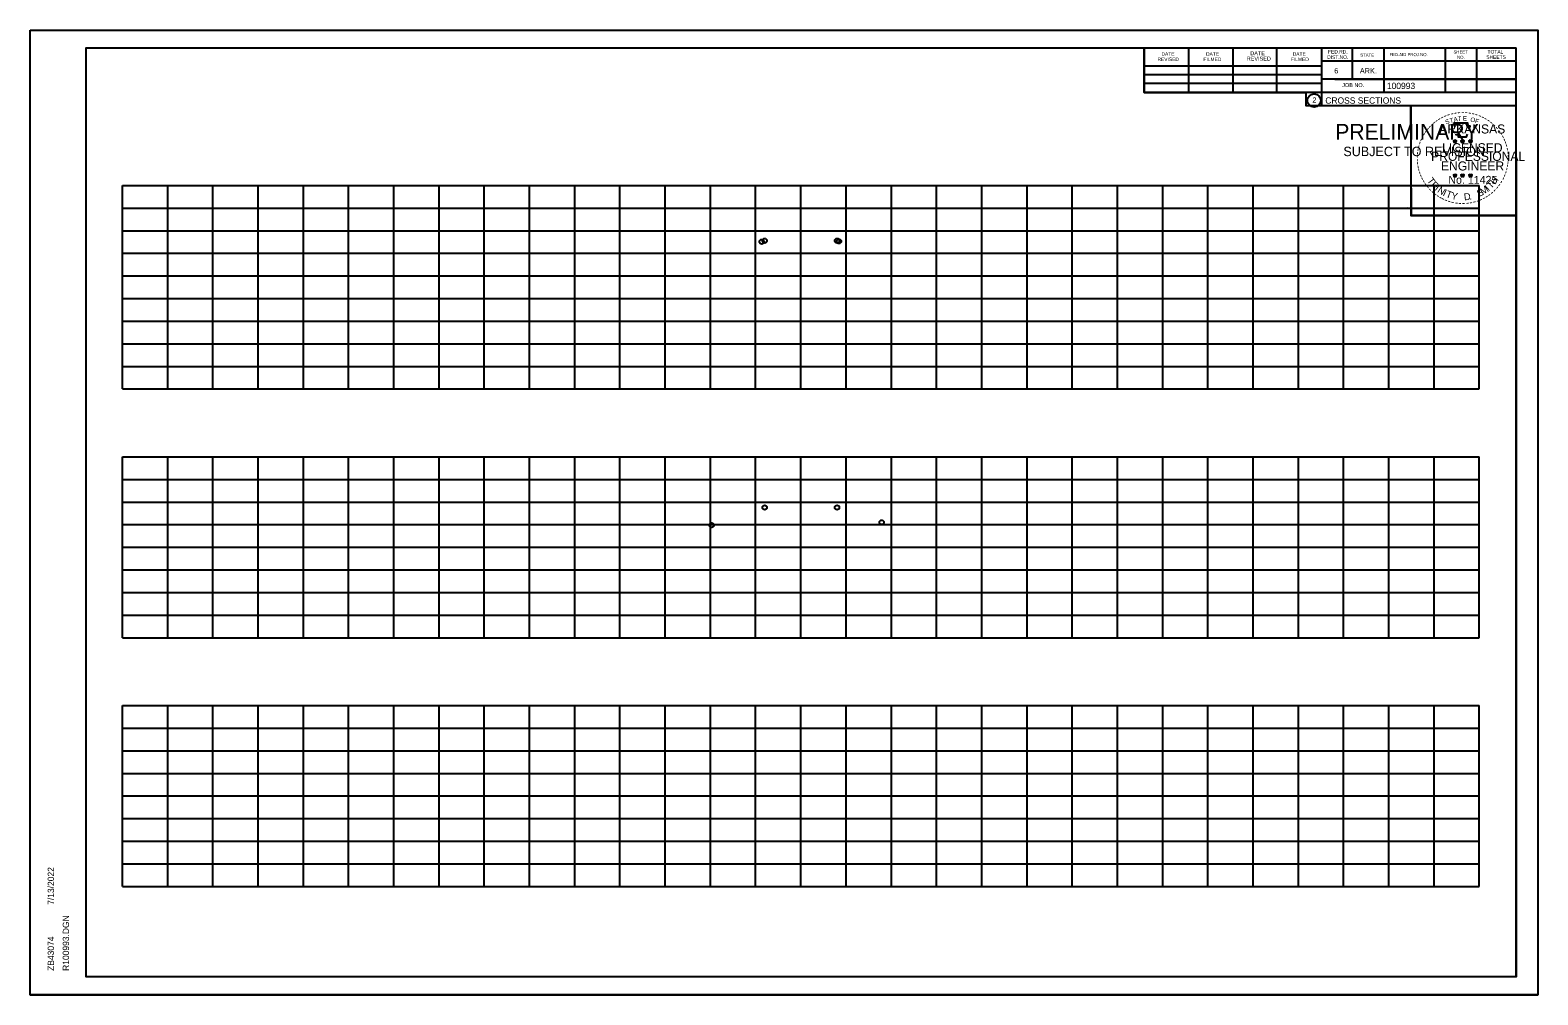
# Model space of a CAD drawing. Extents: x 4667 to 1632277, y -2100 to 724501.
# Drawn here: x 6969.1 to 7302.5, y -1963.8 to -1750.4 of the extents above; entities that cross this region are included whole.
import ezdxf

# ---------------------------------------------------------------- set-up
doc = ezdxf.new("R2010")
doc.units = 0
doc.layers.add('R_Grid', color=7, linetype='Continuous')
doc.layers.add('R_No Plot', color=7, linetype='Continuous')

msp = doc.modelspace()

# ---------------------------------------------------------------- linework, layer by layer
at = {"layer": 'R_Grid'}
for p, q in [((6989.54, -1784.78), (7289.54, -1784.78)), ((6989.54, -1829.78), (6989.54, -1784.78)), ((6999.54, -1829.78), (6999.54, -1784.78)), ((7009.54, -1829.78), (7009.54, -1784.78)), ((7019.54, -1829.78), (7019.54, -1784.78)), ((7029.54, -1829.78), (7029.54, -1784.78)), ((7039.54, -1829.78), (7039.54, -1784.78)), ((7049.54, -1829.78), (7049.54, -1784.78)), ((7059.54, -1829.78), (7059.54, -1784.78)), ((7069.54, -1829.78), (7069.54, -1784.78)), ((7079.54, -1829.78), (7079.54, -1784.78)), ((7089.54, -1829.78), (7089.54, -1784.78)), ((7099.54, -1829.78), (7099.54, -1784.78)), ((7109.54, -1829.78), (7109.54, -1784.78)), ((7119.54, -1829.78), (7119.54, -1784.78)), ((7129.54, -1829.78), (7129.54, -1784.78)), ((7139.54, -1829.78), (7139.54, -1784.78)), ((7149.54, -1829.78), (7149.54, -1784.78)), ((7159.54, -1829.78), (7159.54, -1784.78)), ((7169.54, -1829.78), (7169.54, -1784.78)), ((7179.54, -1829.78), (7179.54, -1784.78)), ((7189.54, -1829.78), (7189.54, -1784.78)), ((7199.54, -1829.78), (7199.54, -1784.78)), ((7209.54, -1829.78), (7209.54, -1784.78)), ((7219.54, -1829.78), (7219.54, -1784.78)), ((7229.54, -1829.78), (7229.54, -1784.78)), ((7239.54, -1829.78), (7239.54, -1784.78)), ((7249.54, -1829.78), (7249.54, -1784.78)), ((7259.54, -1829.78), (7259.54, -1784.78)), ((7269.54, -1829.78), (7269.54, -1784.78)), ((7279.54, -1829.78), (7279.54, -1784.78)), ((7289.54, -1829.78), (7289.54, -1784.78)), ((6989.54, -1789.78), (7289.54, -1789.78)), ((6989.54, -1794.78), (7289.54, -1794.78)), ((6989.54, -1799.78), (7289.54, -1799.78)), ((6989.54, -1804.78), (7289.54, -1804.78)), ((6989.54, -1809.78), (7289.54, -1809.78)), ((6989.54, -1814.78), (7289.54, -1814.78)), ((6989.54, -1819.78), (7289.54, -1819.78)), ((6989.54, -1824.78), (7289.54, -1824.78)), ((6989.54, -1829.78), (7289.54, -1829.78)), ((6989.54, -1844.78), (7289.54, -1844.78)), ((6989.54, -1884.78), (6989.54, -1844.78)), ((6999.54, -1884.78), (6999.54, -1844.78)), ((7009.54, -1884.78), (7009.54, -1844.78)), ((7019.54, -1884.78), (7019.54, -1844.78)), ((7029.54, -1884.78), (7029.54, -1844.78)), ((7039.54, -1884.78), (7039.54, -1844.78)), ((7049.54, -1884.78), (7049.54, -1844.78)), ((7059.54, -1884.78), (7059.54, -1844.78)), ((7069.54, -1884.78), (7069.54, -1844.78)), ((7079.54, -1884.78), (7079.54, -1844.78)), ((7089.54, -1884.78), (7089.54, -1844.78)), ((7099.54, -1884.78), (7099.54, -1844.78)), ((7109.54, -1884.78), (7109.54, -1844.78)), ((7119.54, -1884.78), (7119.54, -1844.78)), ((7129.54, -1884.78), (7129.54, -1844.78)), ((7139.54, -1884.78), (7139.54, -1844.78)), ((7149.54, -1884.78), (7149.54, -1844.78)), ((7159.54, -1884.78), (7159.54, -1844.78)), ((7169.54, -1884.78), (7169.54, -1844.78)), ((7179.54, -1884.78), (7179.54, -1844.78)), ((7189.54, -1884.78), (7189.54, -1844.78)), ((7199.54, -1884.78), (7199.54, -1844.78)), ((7209.54, -1884.78), (7209.54, -1844.78)), ((7219.54, -1884.78), (7219.54, -1844.78)), ((7229.54, -1884.78), (7229.54, -1844.78)), ((7239.54, -1884.78), (7239.54, -1844.78)), ((7249.54, -1884.78), (7249.54, -1844.78)), ((7259.54, -1884.78), (7259.54, -1844.78)), ((7269.54, -1884.78), (7269.54, -1844.78)), ((7279.54, -1884.78), (7279.54, -1844.78)), ((7289.54, -1884.78), (7289.54, -1844.78)), ((6989.54, -1849.78), (7289.54, -1849.78)), ((6989.54, -1854.78), (7289.54, -1854.78)), ((6989.54, -1859.78), (7289.54, -1859.78)), ((6989.54, -1864.78), (7289.54, -1864.78)), ((6989.54, -1869.78), (7289.54, -1869.78)), ((6989.54, -1874.78), (7289.54, -1874.78)), ((6989.54, -1879.78), (7289.54, -1879.78)), ((6989.54, -1884.78), (7289.54, -1884.78)), ((6989.54, -1899.78), (7289.54, -1899.78)), ((6989.54, -1939.78), (6989.54, -1899.78)), ((6999.54, -1939.78), (6999.54, -1899.78)), ((7009.54, -1939.78), (7009.54, -1899.78)), ((7019.54, -1939.78), (7019.54, -1899.78)), ((7029.54, -1939.78), (7029.54, -1899.78)), ((7039.54, -1939.78), (7039.54, -1899.78)), ((7049.54, -1939.78), (7049.54, -1899.78)), ((7059.54, -1939.78), (7059.54, -1899.78)), ((7069.54, -1939.78), (7069.54, -1899.78)), ((7079.54, -1939.78), (7079.54, -1899.78)), ((7089.54, -1939.78), (7089.54, -1899.78)), ((7099.54, -1939.78), (7099.54, -1899.78)), ((7109.54, -1939.78), (7109.54, -1899.78)), ((7119.54, -1939.78), (7119.54, -1899.78)), ((7129.54, -1939.78), (7129.54, -1899.78)), ((7139.54, -1939.78), (7139.54, -1899.78)), ((7149.54, -1939.78), (7149.54, -1899.78)), ((7159.54, -1939.78), (7159.54, -1899.78)), ((7169.54, -1939.78), (7169.54, -1899.78)), ((7179.54, -1939.78), (7179.54, -1899.78)), ((7189.54, -1939.78), (7189.54, -1899.78)), ((7199.54, -1939.78), (7199.54, -1899.78)), ((7209.54, -1939.78), (7209.54, -1899.78)), ((7219.54, -1939.78), (7219.54, -1899.78)), ((7229.54, -1939.78), (7229.54, -1899.78)), ((7239.54, -1939.78), (7239.54, -1899.78)), ((7249.54, -1939.78), (7249.54, -1899.78)), ((7259.54, -1939.78), (7259.54, -1899.78)), ((7269.54, -1939.78), (7269.54, -1899.78)), ((7279.54, -1939.78), (7279.54, -1899.78)), ((7289.54, -1939.78), (7289.54, -1899.78)), ((6989.54, -1904.78), (7289.54, -1904.78)), ((6989.54, -1909.78), (7289.54, -1909.78)), ((6989.54, -1914.78), (7289.54, -1914.78)), ((6989.54, -1919.78), (7289.54, -1919.78)), ((6989.54, -1924.78), (7289.54, -1924.78)), ((6989.54, -1929.78), (7289.54, -1929.78)), ((6989.54, -1934.78), (7289.54, -1934.78)), ((6989.54, -1939.78), (7289.54, -1939.78))]:
    msp.add_line(p, q, dxfattribs=at)
at = {"layer": 'R_No Plot'}
for p, q in [((6969.14, -1750.43), (7302.48, -1750.43)), ((6981.54, -1754.32), (7297.72, -1754.32)), ((6981.54, -1959.78), (6981.54, -1754.32)), ((7134.06, -1754.58), (7134.06, -1754.58)), ((7134.06, -1754.58), (7134.06, -1754.58)), ((7215.46, -1764.2), (7215.46, -1754.32)), ((7225.32, -1764.2), (7225.32, -1754.52)), ((7235.08, -1764.2), (7235.08, -1754.52)), ((7244.76, -1764.2), (7244.76, -1754.52)), ((7254.62, -1754.32), (7254.62, -1767.12)), ((7261.46, -1754.32), (7261.46, -1761.26)), ((7268.4, -1754.32), (7268.4, -1764.2)), ((7281.98, -1754.32), (7281.98, -1764.2)), ((7288.92, -1754.32), (7288.92, -1764.2)), ((7297.72, -1959.78), (7297.72, -1754.32)), ((7215.46, -1758.34), (7254.62, -1758.34)), ((7297.72, -1757.26), (7254.62, -1757.26)), ((7297.72, -1757.24), (7297.72, -1757.24)), ((7215.46, -1760.2), (7254.62, -1760.2)), ((7215.46, -1764.2), (7215.46, -1762.14)), ((7215.46, -1762.14), (7254.62, -1762.14)), ((7297.72, -1761.26), (7254.62, -1761.26)), ((7257.58, -1761.26), (7297.72, -1761.26)), ((7297.72, -1764.2), (7215.46, -1764.2)), ((7254.62, -1767.12), (7297.72, -1767.12)), ((7283.81, -1774.87), (7284.16, -1774.98)), ((7283.81, -1774.87), (7284.06, -1774.91)), ((7283.81, -1774.87), (7284.05, -1774.99)), ((7283.94, -1775.28), (7284.16, -1774.98)), ((7283.94, -1775.28), (7284.07, -1775.03)), ((7283.94, -1775.28), (7284.16, -1775.06)), ((7284.16, -1774.61), (7284.12, -1774.87)), ((7284.16, -1774.98), (7284.16, -1774.61)), ((7284.16, -1774.61), (7284.21, -1774.86)), ((7284.51, -1774.87), (7284.16, -1774.98)), ((7284.37, -1775.28), (7284.16, -1774.98)), ((7284.37, -1775.28), (7284.16, -1775.06)), ((7284.51, -1774.87), (7284.22, -1774.92)), ((7284.37, -1775.28), (7284.23, -1774.98)), ((7284.51, -1774.87), (7284.3, -1774.97)), ((7285.48, -1774.87), (7285.83, -1774.98)), ((7285.48, -1774.87), (7285.73, -1774.91)), ((7285.48, -1774.87), (7285.72, -1774.99)), ((7285.61, -1775.28), (7285.83, -1774.98)), ((7285.61, -1775.28), (7285.74, -1775.03)), ((7285.61, -1775.28), (7285.83, -1775.06)), ((7285.83, -1774.61), (7285.79, -1774.87)), ((7285.83, -1774.98), (7285.83, -1774.61)), ((7285.83, -1774.61), (7285.88, -1774.86)), ((7286.18, -1774.87), (7285.83, -1774.98)), ((7286.04, -1775.28), (7285.83, -1774.98)), ((7286.04, -1775.28), (7285.83, -1775.06)), ((7286.18, -1774.87), (7285.89, -1774.92)), ((7286.04, -1775.28), (7285.9, -1774.98)), ((7286.18, -1774.87), (7285.97, -1774.97)), ((7287.24, -1774.88), (7287.59, -1774.99)), ((7287.24, -1774.88), (7287.5, -1774.92)), ((7287.24, -1774.88), (7287.48, -1775)), ((7287.38, -1775.29), (7287.59, -1774.99)), ((7287.38, -1775.29), (7287.5, -1775.04)), ((7287.38, -1775.29), (7287.59, -1775.07)), ((7287.59, -1774.63), (7287.55, -1774.88)), ((7287.59, -1774.99), (7287.59, -1774.63)), ((7287.59, -1774.63), (7287.64, -1774.88)), ((7287.94, -1774.88), (7287.59, -1774.99)), ((7287.81, -1775.29), (7287.59, -1774.99)), ((7287.81, -1775.29), (7287.59, -1775.07)), ((7287.94, -1774.88), (7287.65, -1774.93)), ((7287.81, -1775.29), (7287.67, -1775)), ((7287.94, -1774.88), (7287.74, -1774.98)), ((7283.81, -1782.44), (7284.15, -1782.55)), ((7283.81, -1782.44), (7284.06, -1782.49)), ((7283.81, -1782.44), (7284.04, -1782.56)), ((7283.94, -1782.85), (7284.15, -1782.55)), ((7283.94, -1782.85), (7284.06, -1782.6)), ((7283.94, -1782.85), (7284.15, -1782.63)), ((7284.15, -1782.19), (7284.11, -1782.44)), ((7284.15, -1782.55), (7284.15, -1782.19)), ((7284.15, -1782.19), (7284.2, -1782.44)), ((7284.5, -1782.44), (7284.15, -1782.55)), ((7284.37, -1782.85), (7284.15, -1782.55)), ((7284.37, -1782.85), (7284.15, -1782.63)), ((7284.5, -1782.44), (7284.22, -1782.49)), ((7284.37, -1782.85), (7284.23, -1782.56)), ((7284.5, -1782.44), (7284.3, -1782.54)), ((7285.47, -1782.44), (7285.82, -1782.55)), ((7285.47, -1782.44), (7285.73, -1782.49)), ((7285.47, -1782.44), (7285.71, -1782.56)), ((7285.61, -1782.85), (7285.82, -1782.55)), ((7285.61, -1782.85), (7285.73, -1782.6)), ((7285.61, -1782.85), (7285.82, -1782.63)), ((7285.82, -1782.19), (7285.78, -1782.44)), ((7285.82, -1782.55), (7285.82, -1782.19)), ((7285.82, -1782.19), (7285.87, -1782.44)), ((7286.17, -1782.44), (7285.82, -1782.55)), ((7286.04, -1782.85), (7285.82, -1782.55)), ((7286.04, -1782.85), (7285.82, -1782.63)), ((7286.17, -1782.44), (7285.88, -1782.49)), ((7286.04, -1782.85), (7285.9, -1782.56)), ((7286.17, -1782.44), (7285.97, -1782.54)), ((7287.24, -1782.45), (7287.59, -1782.56)), ((7287.24, -1782.45), (7287.49, -1782.5)), ((7287.24, -1782.45), (7287.48, -1782.57)), ((7287.37, -1782.86), (7287.59, -1782.56)), ((7287.37, -1782.86), (7287.5, -1782.61)), ((7287.37, -1782.86), (7287.59, -1782.64)), ((7287.59, -1782.2), (7287.55, -1782.45)), ((7287.59, -1782.56), (7287.59, -1782.2)), ((7287.59, -1782.2), (7287.64, -1782.45)), ((7287.94, -1782.45), (7287.59, -1782.56)), ((7287.8, -1782.86), (7287.59, -1782.56)), ((7287.8, -1782.86), (7287.59, -1782.64)), ((7287.94, -1782.45), (7287.65, -1782.5)), ((7287.8, -1782.86), (7287.67, -1782.57)), ((7287.94, -1782.45), (7287.73, -1782.55)), ((7273.76, -1789.58), (7273.76, -1789.58)), ((6981.54, -1959.78), (6981.54, -1959.78)), ((7297.72, -1959.78), (6981.54, -1959.78)), ((6969.14, -1963.76), (7302.48, -1963.76))]:
    msp.add_line(p, q, dxfattribs=at)
for points in [[(6969.14, -1750.43), (7302.48, -1750.43), (7302.48, -1963.77), (6969.14, -1963.77)], [(7215.46, -1754.32), (7215.46, -1764.2), (7251.2, -1764.2), (7251.2, -1767.12), (7274.4, -1767.12), (7274.4, -1791.45), (7297.72, -1791.45), (7297.72, -1959.78), (6981.54, -1959.78), (6981.54, -1754.32)], [(7274.4, -1767.12), (7297.6, -1767.12), (7297.72, -1791.45), (7274.52, -1791.45)]]:
    msp.add_lwpolyline(points, close=True, dxfattribs=at)
for points in [[(7283.85, -1770.99), (7284.12, -1771.82)], [(7287.36, -1771.91), (7287.5, -1771.63), (7286.82, -1771.65), (7286.97, -1770.99), (7283.85, -1770.99)], [(7284.16, -1774.61), (7284.37, -1775.28), (7283.81, -1774.87), (7284.51, -1774.87), (7283.94, -1775.28), (7284.16, -1774.61)], [(7284.34, -1773.41), (7284.34, -1773.5), (7284.91, -1773.52), (7284.85, -1773.99), (7286.72, -1773.99), (7286.92, -1773.46)], [(7285.83, -1774.61), (7286.04, -1775.28), (7285.48, -1774.87), (7286.18, -1774.87), (7285.61, -1775.28), (7285.83, -1774.61)], [(7287.59, -1774.63), (7287.81, -1775.29), (7287.24, -1774.88), (7287.94, -1774.88), (7287.38, -1775.29), (7287.59, -1774.63)], [(7284.15, -1782.19), (7284.37, -1782.85), (7283.81, -1782.44), (7284.5, -1782.44), (7283.94, -1782.85), (7284.15, -1782.19)], [(7285.82, -1782.19), (7286.04, -1782.85), (7285.47, -1782.44), (7286.17, -1782.44), (7285.61, -1782.85), (7285.82, -1782.19)], [(7287.59, -1782.2), (7287.8, -1782.86), (7287.24, -1782.45), (7287.94, -1782.45), (7287.37, -1782.86), (7287.59, -1782.2)]]:
    msp.add_lwpolyline(points, dxfattribs=at)
for centre, radius in [((7253.01, -1765.99), 1.47), ((7284.16, -1774.98), 0.172), ((7284.16, -1774.98), 0.145), ((7284.16, -1774.98), 0.116), ((7284.16, -1774.98), 0.0991), ((7284.16, -1774.98), 0.0747), ((7284.16, -1774.98), 0.0495), ((7284.16, -1774.98), 0.0296), ((7285.83, -1774.98), 0.172), ((7285.83, -1774.98), 0.145), ((7285.83, -1774.98), 0.116), ((7285.83, -1774.98), 0.0991), ((7285.83, -1774.98), 0.0747), ((7285.83, -1774.98), 0.0495), ((7285.83, -1774.98), 0.0296), ((7287.59, -1774.99), 0.172), ((7287.59, -1774.99), 0.145), ((7287.59, -1774.99), 0.116), ((7287.59, -1774.99), 0.0991), ((7287.59, -1774.99), 0.0747), ((7287.59, -1774.99), 0.0495), ((7287.59, -1774.99), 0.0296), ((7284.15, -1782.55), 0.172), ((7284.15, -1782.55), 0.145), ((7284.15, -1782.55), 0.116), ((7284.15, -1782.55), 0.0991), ((7284.15, -1782.55), 0.0747), ((7284.15, -1782.55), 0.0495), ((7284.15, -1782.55), 0.0296), ((7285.82, -1782.55), 0.172), ((7285.82, -1782.55), 0.145), ((7285.82, -1782.55), 0.116), ((7285.82, -1782.55), 0.0991), ((7285.82, -1782.55), 0.0747), ((7285.82, -1782.55), 0.0495), ((7285.82, -1782.55), 0.0296), ((7287.59, -1782.56), 0.172), ((7287.59, -1782.56), 0.145), ((7287.59, -1782.56), 0.116), ((7287.59, -1782.56), 0.0991), ((7287.59, -1782.56), 0.0747), ((7287.59, -1782.56), 0.0495), ((7287.59, -1782.56), 0.0296), ((7131.54, -1797), 0.5), ((7147.54, -1797), 0.5), ((7147.97, -1797.14), 0.5), ((7130.88, -1797.22), 0.5), ((7131.54, -1856), 0.5), ((7147.54, -1856), 0.5), ((7119.82, -1859.9), 0.5), ((7157.4, -1859.28), 0.5)]:
    msp.add_circle(centre, radius, dxfattribs=at)

# ---------------------------------------------------------------- texts
for s, height, rotation, p in [('REVISED', 0.782, 360, (7218.38, -1757.26)), ('DATE', 0.782, 360, (7219.26, -1756.08)), ('FILMED', 0.782, 360, (7228.54, -1757.26)), ('DATE', 0.782, 360, (7229.12, -1756.08)), ('REVISED', 0.879, 360, (7238.12, -1757.16)), ('DATE', 0.879, 360, (7238.9, -1755.98)), ('FILMED', 0.782, 360, (7247.88, -1757.26)), ('DATE', 0.782, 360, (7248.28, -1756.08)), ('DIST.NO.', 0.782, 360, (7255.9, -1756.78)), ('FED.RD.', 0.782, 360, (7256.1, -1755.6)), ('STATE', 0.684, 360, (7263.22, -1756.28)), ('FED.AID PROJ.NO.', 0.684, 360, (7269.68, -1756.18)), ('SHEET', 0.684, 360, (7283.84, -1755.6)), ('NO.', 0.684, 360, (7284.62, -1756.78)), ('SHEETS', 0.782, 360, (7291.08, -1756.78)), ('TOTAL', 0.782, 360, (7291.36, -1755.6)), ('6', 1.17, 360, (7257.46, -1760)), ('ARK.', 1.172, 360, (7263.12, -1760)), ('JOB NO.', 0.879, 360, (7259.22, -1763.02)), ('100993', 1.4, 360, (7269.1, -1763.46)), ('2', 1.17, 360, (7252.63, -1766.47)), ('CROSS SECTIONS', 1.4, 360, (7255.49, -1766.69)), ('-', 1.6, 34.0636, (7280.73, -1770.82)), ('-', 1.6, 28.7918, (7281.33, -1770.45)), ('-', 1.6, 24.3072, (7281.96, -1770.13)), ('-', 1.6, 19.1761, (7282.6, -1769.86)), ('T', 1, 16.4036, (7283.12, -1770.98)), ('-', 1.6, 13.6301, (7283.35, -1769.62)), ('A', 1, 11.2132, (7283.94, -1770.73)), ('-', 1.6, 10.2193, (7284.03, -1769.46)), ('T', 1, 6.0228, (7284.79, -1770.56)), ('-', 1.6, 5.8968, (7284.75, -1769.35)), ('-', 1.6, 0.1862, (7285.53, -1769.28)), ('E', 1, 0.8323, (7285.9, -1770.45)), ('-', 1.6, 357.743, (7286.25, -1769.29)), ('-', 1.6, 352.1617, (7286.99, -1769.35)), ('O', 1, 350.4515, (7287.5, -1770.66)), ('-', 1.6, 347.2049, (7287.71, -1769.46)), ('F', 1, 340.0707, (7288.46, -1770.89)), ('-', 1.6, 342.3362, (7288.35, -1769.62)), ('-', 1.6, 337.8551, (7289.08, -1769.84)), ('-', 1.6, 334.1211, (7289.71, -1770.11)), ('-', 1.6, 329.6409, (7290.29, -1770.39)), ('PRELIMINARY', 3.5, 360, (7257.68, -1774.66)), ('DWB', 0.01, 360, (7258.42, -1772.81)), ('-', 1.6, 58.0706, (7277.66, -1774.07)), ('-', 1.6, 54.2325, (7277.98, -1773.54)), ('-', 1.6, 50.6142, (7278.4, -1772.97)), ('-', 1.6, 48.423, (7278.8, -1772.49)), ('-', 1.6, 42.9622, (7279.25, -1772.01)), ('-', 1.6, 38.9507, (7279.68, -1771.59)), ('-', 1.6, 36.2317, (7280.16, -1771.21)), ('ARKANSAS', 2, 360, (7280.7, -1773.28)), ('S', 1, 21.594, (7282.2, -1771.31)), ('-', 1.6, 325.8627, (7290.94, -1770.75)), ('-', 1.6, 320.5297, (7291.55, -1771.18)), ('-', 1.6, 315.5786, (7292.14, -1771.67)), ('-', 1.6, 309.8797, (7292.71, -1772.22)), ('-', 1.6, 306.6522, (7293.24, -1772.82)), ('-', 1.4, 303.6753, (7293.72, -1773.39)), ('SUBJECT TO REVISION', 2.0751, 360, (7259.48, -1778.29)), ('-', 1.6, 81.2013, (7276.54, -1777.35)), ('-', 1.6, 75.461, (7276.67, -1776.64)), ('-', 1.6, 72.3945, (7276.87, -1775.92)), ('-', 1.6, 67.7743, (7277.09, -1775.29)), ('-', 1.6, 62.8713, (7277.34, -1774.68)), ('LICENSED', 2, 360, (7281.3, -1777.43)), ('DWB', 0.01, 360, (7284.15, -1774.98)), ('DWB', 0.01, 360, (7285.82, -1774.98)), ('DWB', 0.01, 360, (7287.58, -1774.99)), ('-', 1.6, 299.6684, (7294.04, -1773.99)), ('-', 1.6, 294.6628, (7294.37, -1774.61)), ('-', 1.6, 290.5728, (7294.62, -1775.18)), ('-', 1.6, 285.1233, (7294.86, -1775.76)), ('-', 1.6, 280.5493, (7295.06, -1776.51)), ('-', 1.6, 94.1959, (7276.47, -1779.47)), ('-', 1.6, 89.0622, (7276.44, -1778.74)), ('-', 1.6, 98.9479, (7276.54, -1780.13)), ('-', 1.6, 85.1863, (7276.46, -1778.04)), ('PROFESSIONAL', 2, 360, (7278.88, -1779.33)), ('ENGINEER', 2, 360, (7281.06, -1781.46)), ('-', 1.6, 263.5172, (7295.3, -1779.29)), ('-', 1.6, 276.5962, (7295.22, -1777.27)), ('-', 1.6, 274.3301, (7295.28, -1778)), ('-', 1.6, 269.9407, (7295.31, -1778.63)), ('-', 1.6, 101.7149, (7276.68, -1780.87)), ('-', 1.6, 105.4578, (7276.84, -1781.46)), ('-', 1.6, 109.0874, (7277.06, -1782.09)), ('-', 1.6, 114.0643, (7277.31, -1782.69)), ('-', 1.6, 115.7289, (7277.61, -1783.31)), ('T', 1.54, 306.0406, (7277.91, -1783.71)), ('No. 11425', 1.757, 360, (7282.69, -1784.41)), ('DWB', 0.01, 360, (7284.14, -1782.56)), ('DWB', 0.01, 360, (7285.81, -1782.56)), ('DWB', 0.01, 360, (7287.58, -1782.57)), ('H', 1.54, 54.6088, (7293.03, -1784.68)), ('-', 1.6, 244.6197, (7294.45, -1782.65)), ('-', 1.6, 247.8887, (7294.71, -1782.02)), ('-', 1.6, 252.8681, (7294.93, -1781.35)), ('-', 1.6, 255.7626, (7295.11, -1780.63)), ('-', 1.6, 260.9953, (7295.22, -1779.95)), ('-', 1.6, 120.4471, (7277.97, -1783.89)), ('-', 1.6, 125.8934, (7278.37, -1784.45)), ('-', 1.6, 130.7181, (7278.84, -1785)), ('-', 1.6, 134.2238, (7279.35, -1785.55)), ('R', 1.54, 314.005, (7278.68, -1784.76)), ('-', 1.6, 138.9338, (7279.88, -1786.01)), ('-', 1.6, 144.6463, (7280.43, -1786.42)), ('I', 1.54, 321.9694, (7279.58, -1785.69)), ('N', 1.54, 326.5002, (7280.14, -1786.16)), ('I', 1.54, 335.3603, (7281.35, -1786.95)), ('T', 1.54, 339.8912, (7282.01, -1787.28)), ('Y', 1.54, 347.8556, (7283.23, -1787.72)), ('D', 1.54, 6.3969, (7286.21, -1788.08)), ('S', 1.54, 26.9312, (7289.46, -1787.35)), ('M', 1.54, 32.6563, (7290.3, -1786.95)), ('I', 1.54, 42.1136, (7291.58, -1786.1)), ('T', 1.54, 46.6444, (7292.14, -1785.62)), ('-', 1.6, 215.7363, (7291.67, -1786.16)), ('-', 1.6, 221.0851, (7292.22, -1785.69)), ('-', 1.6, 225.7653, (7292.74, -1785.18)), ('-', 1.6, 231.2538, (7293.22, -1784.62)), ('-', 1.6, 233.8452, (7293.65, -1784.05)), ('-', 1.6, 239.0712, (7294.05, -1783.4)), ('-', 1.6, 148.0898, (7281, -1786.79)), ('-', 1.6, 151.5704, (7281.57, -1787.12)), ('-', 1.6, 154.6002, (7282.1, -1787.36)), ('-', 1.6, 158.5612, (7282.72, -1787.62)), ('-', 1.6, 162.7983, (7283.41, -1787.83)), ('-', 1.6, 167.5555, (7284.12, -1787.99)), ('-', 1.6, 173.1155, (7284.89, -1788.1)), ('-', 1.6, 176.5183, (7285.64, -1788.16)), ('-', 1.6, 181.5918, (7286.39, -1788.14)), ('-', 1.6, 185.8167, (7287.2, -1788.06)), ('-', 1.6, 191.2858, (7287.93, -1787.93)), ('.', 1.54, 13.7642, (7287.41, -1787.95)), ('-', 1.6, 195.4743, (7288.66, -1787.73)), ('-', 1.6, 200.7184, (7289.34, -1787.49)), ('-', 1.6, 204.2516, (7289.96, -1787.22)), ('-', 1.6, 207.3568, (7290.58, -1786.9)), ('-', 1.6, 212.2491, (7291.14, -1786.55)), ('7/13/2022', 1.4, 90, (6974.41, -1943.85)), ('R100993.DGN', 1.4, 90, (6977.74, -1958.46)), ('ZB43074', 1.4, 90, (6974.41, -1958.46))]:
    msp.add_text(s, height=height, rotation=rotation, dxfattribs=at).set_placement(p)

doc.saveas('drawing.dxf')
